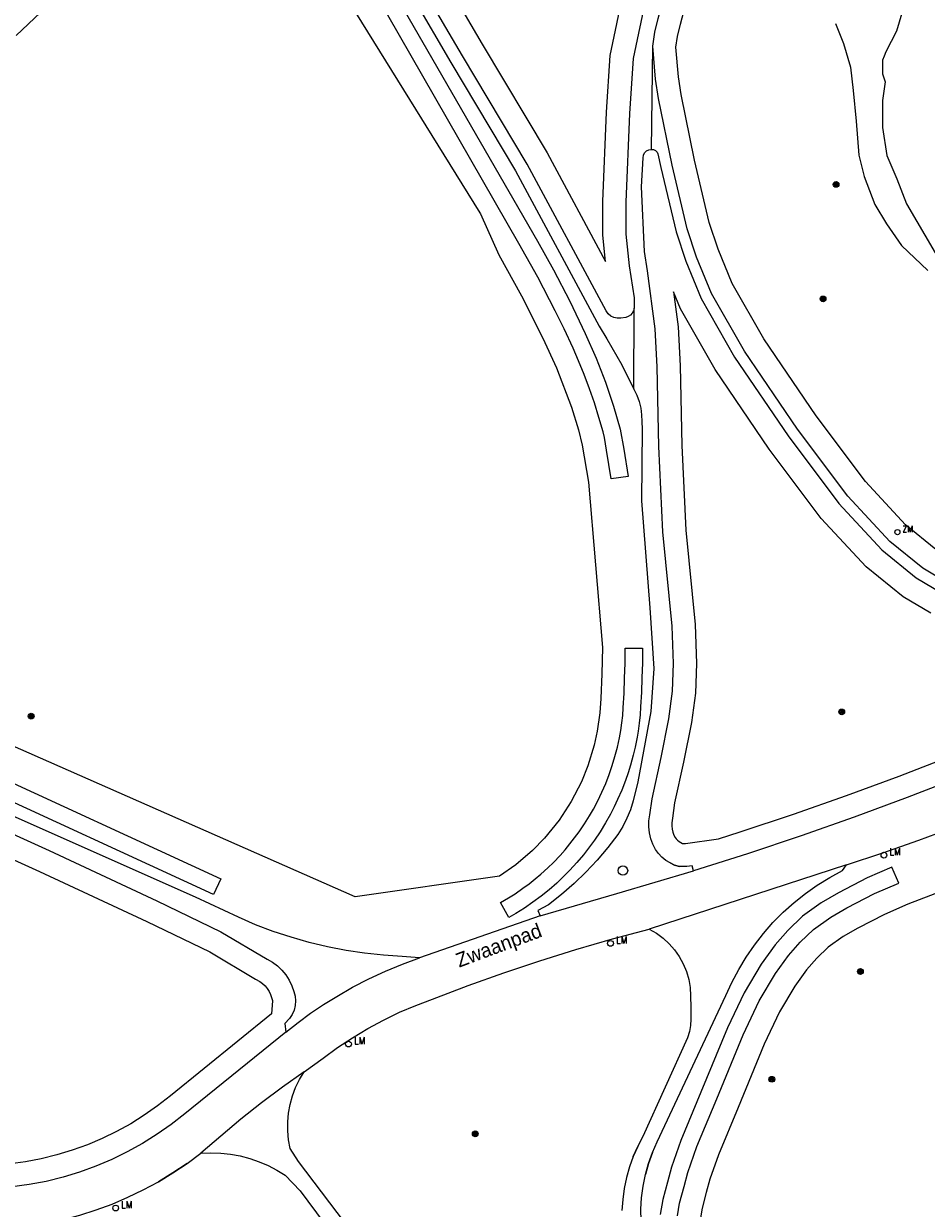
# Model space of a CAD drawing. Header units: metres. Extents: x 138165 to 154469, y 480134 to 494189.
# Tile 401 of 656: x 149525 to 149603, y 483793 to 483896. Entities that reach past the tile are written whole.
import ezdxf

# ---------------------------------------------------------------- set-up
doc = ezdxf.new("R2010")
doc.units = ezdxf.units.M
doc.header["$LTSCALE"] = 0.001
doc.header["$MEASUREMENT"] = 0
for name, color, linetype, lineweight in [('Level 5', 7, 'Continuous', 0), ('TOP-L-topo objecten punt', 7, 'Continuous', 0), ('TOP-L-topo objecten vlak', 7, 'Continuous', 0), ('TOP-T-topo huisnummering naamgeving', 7, 'Continuous', 0)]:
    doc.layers.add(name, color=color, linetype=linetype, lineweight=lineweight)
doc.styles.add('Style-INTL_ISO', font='INTL_ISO.shx')
doc.styles.add('Style-STANDARD', font='STANDARD.shx')

# ---------------------------------------------------------------- blocks, each defined once
blk = doc.blocks.new('24')
at = {"layer": 'TOP-L-topo objecten punt', "color": 7, "linetype": 'Continuous', "lineweight": 0}
for radius in [0.025, 0.0182, 0.0115, 0.005]:
    blk.add_circle((0, 0), radius, dxfattribs=at)
blk = doc.blocks.new('304')
at = {"layer": 'TOP-L-topo objecten punt', "color": 7, "linetype": 'Continuous', "lineweight": 0}
blk.add_circle((0, 0), 0.0225, dxfattribs=at)
at = {"layer": 'TOP-L-topo objecten punt', "color": 7, "linetype": 'Continuous', "lineweight": 0, "style": 'Style-STANDARD'}
blk.add_text('ZM', height=0.054, dxfattribs=at).set_placement((0.043, 0))
blk = doc.blocks.new('*U13')
at = {"layer": 'Level 5', "color": 7, "linetype": 'Continuous', "lineweight": 0}
blk.add_circle((0, 0), 0.0415, dxfattribs=at)
blk = doc.blocks.new('150')
at = {"layer": 'Level 5', "color": 7, "linetype": 'Continuous', "lineweight": 0}
blk.add_blockref('*U13', (0, 0), dxfattribs=at)
blk = doc.blocks.new('16')
at = {"layer": 'TOP-L-topo objecten punt', "color": 7, "linetype": 'Continuous', "lineweight": 0}
blk.add_circle((0, 0), 0.025, dxfattribs=at)
at = {"layer": 'TOP-L-topo objecten punt', "color": 7, "linetype": 'Continuous', "lineweight": 0, "style": 'Style-STANDARD'}
blk.add_text('LM', height=0.06, dxfattribs=at).set_placement((0.0483, 0))

msp = doc.modelspace()

# ---------------------------------------------------------------- linework, layer by layer
at = {"layer": 'TOP-L-topo objecten vlak', "flags": 128}
for points in [[(149588.86, 483920.9), (149588.29, 483919.92), (149587.49, 483918.66), (149586.18, 483916.64), (149584.08, 483912.26), (149580.35, 483902.72), (149578.93, 483898.74), (149577.81, 483893.35), (149577.48, 483888.58), (149577.18, 483880.87), (149577.18, 483878.09), (149577.45, 483875.33), (149577.9, 483872.54), (149577.9, 483871.9), (149577.9, 483871.64)], [(149579.51, 483894.43), (149579.71, 483895.64), (149579.98, 483896.83), (149580.3, 483898.01), (149581.28, 483901.09), (149583.78, 483907.85), (149585.38, 483911.62), (149586.24, 483913.39), (149586.57, 483914.02), (149587.87, 483916.45), (149589.39, 483918.7), (149589.98, 483920.12)], [(149577.9, 483871.64), (149577.84, 483871.41), (149577.73, 483871.21), (149577.58, 483871.04), (149577.39, 483870.92), (149577.17, 483870.84), (149576.73, 483870.78), (149576.43, 483870.77), (149576.13, 483870.83), (149575.86, 483870.96), (149575.63, 483871.15), (149575.45, 483871.4), (149568.6, 483884.16), (149562.96, 483893.57), (149556.49, 483904.65), (149552.58, 483910.52), (149551.79, 483911.55), (149551.22, 483912.04), (149550.61, 483912.48), (149549.96, 483912.85), (149549.27, 483913.16), (149548.56, 483913.4)], [(149545.47, 483910.6), (149564.49, 483879.92), (149564.54, 483879.84), (149566.14, 483876.28)], [(149558.19, 483905.71), (149564.68, 483894.59), (149570.33, 483885.15), (149575.41, 483875.7), (149575.18, 483878), (149575.18, 483880.91), (149575.48, 483888.69), (149575.82, 483893.62), (149577, 483899.29)], [(149555.52, 483904.04), (149561.97, 483892.99), (149567.59, 483883.59), (149574.85, 483870.09), (149575.53, 483868.99), (149576.84, 483866.71), (149577.87, 483864.61)], [(149567.87, 483877.27), (149553.31, 483902.66)], [(149554.54, 483903.41), (149569.49, 483877.46), (149570.88, 483874.98), (149572.3, 483872.24), (149573.64, 483869.45), (149574.59, 483867.31), (149575.41, 483865.2), (149576.11, 483863.12), (149576.69, 483861.11), (149577.01, 483859.38), (149577.38, 483857.02), (149575.9, 483856.8), (149575.5, 483859.3), (149575.31, 483860.39), (149575.2, 483860.88), (149574.84, 483862.15), (149574.44, 483863.42), (149574.02, 483864.63), (149573.55, 483865.89), (149573.07, 483867.07), (149572.58, 483868.18), (149571.81, 483869.84), (149571.03, 483871.42), (149569.52, 483874.34), (149567.87, 483877.27)], [(149524.17, 483895.36), (149527.86, 483898.88)], [(149601.63, 483898.9), (149600.72, 483895.74), (149599.78, 483893.93), (149599.63, 483893.55), (149599.49, 483893.2), (149599.49, 483892.02), (149599.72, 483891.31), (149599.48, 483889.69), (149599.48, 483887.36), (149599.88, 483884.93), (149600.73, 483882.88), (149601.59, 483880.72), (149604.06, 483876.45)], [(149604.14, 483850.67), (149601.48, 483852.81), (149598.01, 483856.57), (149593.72, 483862.29), (149589.18, 483868.97), (149586.43, 483873.79), (149585.2, 483876.78), (149584.42, 483879.09), (149583.14, 483884.51), (149581.98, 483890.23), (149581.74, 483891.77), (149581.53, 483894.35), (149581.68, 483895.26), (149581.92, 483896.34), (149582.22, 483897.43)], [(149595.4, 483896.39), (149596.1, 483894.64), (149596.71, 483892.61), (149596.93, 483890.56), (149597.2, 483887.89), (149597.45, 483884.95), (149597.89, 483883.1), (149598.84, 483880.65), (149599.85, 483878.98), (149601.16, 483877.09), (149603.45, 483874.92)], [(149579.4, 483885.44), (149579.51, 483894.43)], [(149606.54, 483847.11), (149605.09, 483847.78), (149603, 483849.03), (149600.12, 483851.35), (149596.48, 483855.29), (149592.1, 483861.12), (149587.48, 483867.91), (149584.63, 483872.91), (149583.33, 483876.08), (149582.5, 483878.54), (149581.19, 483884.08), (149580.01, 483889.87), (149579.75, 483891.54), (149579.51, 483894.43)], [(149581.02, 483823.41), (149580.65, 483823.63), (149580.31, 483823.91), (149580.01, 483824.22), (149579.76, 483824.57), (149579.52, 483825.03), (149579.34, 483825.52), (149579.23, 483826.03), (149579.17, 483826.55), (149579.18, 483827.07), (149579.26, 483827.58), (149579.45, 483828.99), (149580.24, 483832.57), (149580.9, 483835.95), (149581.24, 483838.35), (149581.33, 483840.75), (149581.21, 483844.01), (149580.4, 483852.19), (149580.04, 483859.63), (149579.91, 483866.55), (149579.73, 483869.85), (149579.07, 483874.89), (149578.81, 483876.57), (149578.55, 483882.2), (149578.68, 483884.72), (149578.7, 483884.95), (149578.8, 483885.15), (149578.96, 483885.31), (149579.17, 483885.42), (149579.4, 483885.44)], [(149579.4, 483885.44), (149579.58, 483885.43), (149579.75, 483885.35), (149579.89, 483885.22), (149579.97, 483885.06), (149580.21, 483883.87), (149581.54, 483878.27), (149582.39, 483875.73), (149583.73, 483872.47), (149586.63, 483867.38), (149591.28, 483860.54), (149595.71, 483854.65), (149599.43, 483850.62), (149602.42, 483848.21), (149604.62, 483846.89), (149606.77, 483845.9), (149611, 483843.71), (149611.39, 483843.5), (149612.31, 483842.94), (149613.08, 483842.38), (149614.55, 483841.26), (149615.97, 483840.03), (149616.3, 483839.75), (149616.58, 483839.41)], [(149566.14, 483876.28), (149568.11, 483872.73), (149569.97, 483869.04), (149571.15, 483866.45), (149572.46, 483863.04), (149573.07, 483861.06), (149573.39, 483859.73), (149573.92, 483856.52), (149575.15, 483842.15), (149575.08, 483839.86), (149574.99, 483837.7), (149574.91, 483836.45), (149574.69, 483834.86), (149574.42, 483833.65), (149573.87, 483831.84), (149573.31, 483830.46), (149572.43, 483828.76), (149571.37, 483827.13), (149570.11, 483825.57), (149569.06, 483824.49), (149567.62, 483823.26), (149566.18, 483822.25), (149553.63, 483820.47), (149471.26, 483856.76)], [(149603.69, 483845.12), (149601.28, 483846.56), (149598.06, 483849.15), (149594.17, 483853.36), (149589.65, 483859.38), (149584.93, 483866.32), (149581.93, 483871.59), (149581.33, 483873.05), (149581.72, 483870.03), (149581.91, 483866.62), (149582.04, 483859.7), (149582.39, 483852.34), (149583.2, 483844.14), (149583.33, 483840.75), (149583.23, 483838.17), (149582.87, 483835.62), (149582.2, 483832.16), (149581.42, 483828.64), (149581.24, 483827.31), (149581.18, 483826.91), (149581.18, 483826.63), (149581.2, 483826.36), (149581.27, 483826.09), (149581.36, 483825.83), (149581.47, 483825.62), (149581.55, 483825.51), (149581.67, 483825.38), (149581.8, 483825.27), (149581.95, 483825.18), (149582.11, 483825.11), (149582.13, 483825.11), (149582.35, 483825.1), (149585.23, 483825.51), (149587.13, 483826.12), (149591.76, 483827.66), (149596.37, 483829.28), (149600.95, 483830.97), (149605.5, 483832.73)], [(149577.87, 483864.61), (149577.9, 483871.64)], [(149577.87, 483864.61), (149578.13, 483864.08), (149578.33, 483863.53), (149578.47, 483862.96), (149578.55, 483862.38), (149578.56, 483861.8), (149578.58, 483861.11), (149578.53, 483854.89), (149579.25, 483845.6), (149579.61, 483840.31), (149579.35, 483836.58), (149578.21, 483830.46), (149577.8, 483828.81), (149577.57, 483828.04), (149577.27, 483827.29), (149576.9, 483826.57), (149576.47, 483825.89), (149575.6, 483824.75), (149574.68, 483823.65), (149573.7, 483822.6), (149572.67, 483821.61), (149571.59, 483820.66), (149570.46, 483819.78), (149569.53, 483819.29), (149569.71, 483818.81)], [(149567, 483818.66), (149566.27, 483819.97), (149566.98, 483820.39), (149567.54, 483820.74), (149568.23, 483821.21), (149568.76, 483821.6), (149569.28, 483822.02), (149569.79, 483822.44), (149570.4, 483823), (149570.87, 483823.46), (149571.45, 483824.06), (149571.89, 483824.55), (149572.31, 483825.06), (149572.72, 483825.58), (149573.11, 483826.12), (149573.58, 483826.8), (149574.02, 483827.5), (149574.35, 483828.08), (149574.74, 483828.81), (149575.1, 483829.56), (149575.43, 483830.32), (149575.73, 483831.09), (149575.99, 483831.87), (149576.23, 483832.66), (149576.44, 483833.47), (149576.61, 483834.28), (149576.73, 483834.93), (149576.82, 483835.59), (149576.9, 483836.24), (149576.95, 483836.9), (149577.02, 483838.18), (149577.07, 483839.48), (149577.11, 483840.79), (149577.12, 483842.09), (149578.62, 483842.08), (149578.61, 483840.8), (149578.57, 483839.51), (149578.53, 483838.27), (149578.46, 483836.98), (149578.41, 483836.28), (149578.33, 483835.57), (149578.24, 483834.86), (149578.15, 483834.34), (149577.98, 483833.47), (149577.81, 483832.78), (149577.58, 483831.92), (149577.37, 483831.24), (149577.14, 483830.57), (149576.82, 483829.75), (149576.46, 483828.93), (149576.16, 483828.29), (149575.83, 483827.66), (149575.4, 483826.89), (149574.93, 483826.13), (149574.44, 483825.39), (149574.02, 483824.82), (149573.48, 483824.12), (149572.91, 483823.44), (149572.31, 483822.78), (149571.68, 483822.15), (149571.17, 483821.66), (149570.5, 483821.08), (149569.81, 483820.52), (149569.1, 483819.99), (149568.37, 483819.49), (149567.62, 483819.01), (149567, 483818.66)], [(149492.43, 483840.53), (149492.9, 483840.35), (149494.7, 483839.58), (149499.83, 483837.18), (149511.82, 483831.38), (149527.02, 483824.48), (149536.39, 483820.13), (149541.94, 483817.43), (149545.97, 483815.04), (149546.44, 483814.78), (149546.87, 483814.46), (149547.26, 483814.09), (149547.61, 483813.68), (149547.9, 483813.23), (149548.13, 483812.74), (149548.31, 483812.23), (149548.42, 483811.84), (149548.46, 483811.43), (149548.43, 483811.01), (149548.33, 483810.62), (149548.15, 483810.24), (149547.92, 483809.9), (149547.53, 483809.46), (149547.61, 483808.71)], [(149615.31, 483834.61), (149610.79, 483832.71), (149606.23, 483830.87), (149601.65, 483829.1), (149597.04, 483827.4), (149592.41, 483825.77), (149587.75, 483824.21), (149583.07, 483822.73)], [(149541.95, 483822.03), (149541.33, 483820.67), (149519.52, 483830.7), (149520.15, 483832.06), (149541.95, 483822.03)], [(149510.97, 483829.57), (149526.18, 483822.66), (149535.53, 483818.32), (149540.99, 483815.67), (149544.97, 483813.31), (149545.35, 483813.1), (149545.59, 483812.92), (149545.8, 483812.72), (149545.99, 483812.49), (149546.15, 483812.24), (149546.28, 483811.97), (149546.4, 483811.63), (149546.45, 483811.46), (149546.45, 483811.41), (149546.37, 483810.28)], [(149559.24, 483815.15), (149557.73, 483815.29), (149556.09, 483815.39), (149554.46, 483815.56), (149552.84, 483815.81), (149551.23, 483816.12), (149549.64, 483816.5), (149548.07, 483816.95), (149546.51, 483817.46), (149544.98, 483818.04), (149543.48, 483818.69), (149539.75, 483820.43), (149518.9, 483829.68)], [(149596.35, 483823.26), (149599.52, 483824.28), (149602.66, 483825.38), (149605.79, 483826.55), (149608.88, 483827.79), (149611.95, 483829.09)], [(149596.35, 483823.26), (149579.2, 483817.66)], [(149579.49, 483798.24), (149579.9, 483799.17), (149585.88, 483811.88), (149586.4, 483813.03), (149586.99, 483814.15), (149587.64, 483815.23), (149588.36, 483816.27), (149589.14, 483817.27), (149589.97, 483818.22), (149590.86, 483819.12), (149591.8, 483819.97), (149592.79, 483820.76), (149593.82, 483821.49), (149594.9, 483822.16), (149596.01, 483822.76), (149596.35, 483823.26)], [(149581.02, 483823.41), (149581.41, 483823.23), (149581.83, 483823.11)], [(149581.83, 483823.11), (149581.41, 483823.23), (149581.02, 483823.41)], [(149583.07, 483822.73), (149582.95, 483823.17), (149582.48, 483823.1), (149581.83, 483823.11)], [(149569.71, 483818.81), (149576.4, 483820.75), (149583.07, 483822.73)], [(149581.67, 483792.73), (149581.85, 483793.84), (149582.24, 483795.28), (149582.57, 483796.5), (149583.36, 483798.75), (149585.08, 483802.91), (149587.38, 483808.47), (149588.78, 483811.42), (149590.18, 483813.79), (149591.32, 483815.36), (149592.34, 483816.51), (149593.5, 483817.62), (149594.99, 483818.69), (149596.38, 483819.5), (149598.8, 483820.75), (149600.92, 483821.66), (149600.32, 483823.04), (149598.16, 483822.11), (149595.66, 483820.81), (149594.17, 483819.95), (149592.54, 483818.78), (149591.26, 483817.55), (149590.15, 483816.3), (149588.93, 483814.61), (149587.46, 483812.12), (149586.01, 483809.08), (149583.69, 483803.48), (149581.96, 483799.29), (149581.14, 483796.95), (149580.8, 483795.67), (149580.38, 483794.16), (149580.17, 483792.86)], [(149605.65, 483821.32), (149601.71, 483819.82), (149599.66, 483818.94), (149597.34, 483817.74), (149596.08, 483817.01), (149594.78, 483816.08), (149593.78, 483815.12), (149592.88, 483814.11), (149591.86, 483812.69), (149590.55, 483810.48), (149589.21, 483807.66), (149586.93, 483802.14), (149585.23, 483798.04), (149584.49, 483795.91), (149584.17, 483794.75), (149583.81, 483793.41), (149583.67, 483792.56)], [(149569.71, 483818.81), (149559.24, 483815.15)], [(149549.19, 483805.24), (149550.86, 483806.44), (149552.11, 483807.36), (149553.4, 483808.22), (149554.73, 483809.02), (149556.09, 483809.75), (149557.49, 483810.43), (149558.91, 483811.03), (149560.36, 483811.57), (149563.45, 483812.75), (149566.56, 483813.86), (149569.69, 483814.9), (149572.84, 483815.89), (149576.02, 483816.81), (149579.2, 483817.66)], [(149579.2, 483817.66), (149579.83, 483817.3), (149580.41, 483816.88), (149580.94, 483816.39), (149581.41, 483815.85), (149581.82, 483815.27), (149582.16, 483814.64), (149582.44, 483813.97), (149582.64, 483813.29), (149582.76, 483812.58), (149582.81, 483811.86), (149582.84, 483810.85), (149582.84, 483809.83), (149582.8, 483809.28), (149582.7, 483808.75), (149582.53, 483808.22), (149578.66, 483799.62)], [(149547.61, 483808.71), (149548.67, 483809.54), (149549.76, 483810.34), (149550.88, 483811.09), (149552.03, 483811.81), (149553.41, 483812.6), (149554.82, 483813.33), (149556.27, 483814), (149557.74, 483814.6), (149559.24, 483815.15)], [(149546.37, 483810.28), (149537.58, 483803.17), (149536.45, 483802.29), (149535.3, 483801.48), (149534.12, 483800.74), (149532.89, 483800.06), (149531.64, 483799.45), (149530.35, 483798.91), (149529.04, 483798.43), (149527.7, 483798.02), (149526.34, 483797.68), (149524.97, 483797.42), (149523.65, 483797.24)], [(149547.61, 483808.71), (149538.82, 483801.61), (149537.64, 483800.68), (149536.41, 483799.82), (149535.13, 483799.02), (149533.82, 483798.29), (149532.47, 483797.63), (149531.08, 483797.04), (149529.67, 483796.53), (149528.23, 483796.09), (149526.77, 483795.73), (149525.3, 483795.45), (149523.81, 483795.24), (149520.12, 483795.18), (149515.09, 483795.05)], [(149549.19, 483805.24), (149547.33, 483803.92), (149545.5, 483802.55), (149543.7, 483801.13), (149541.94, 483799.67), (149540.22, 483798.17)], [(149557.2, 483787.5), (149556.62, 483787.82), (149556.07, 483788.21), (149555.61, 483788.58), (149555.18, 483788.98), (149554.79, 483789.42), (149548.71, 483797.45), (149547.97, 483798.59), (149547.84, 483799.35), (149547.77, 483800.12), (149547.77, 483800.89), (149547.84, 483801.66), (149547.98, 483802.42), (149548.19, 483803.16), (149548.46, 483803.88), (149548.79, 483804.58), (149549.19, 483805.24)], [(149577.82, 483797.89), (149578.21, 483798.77), (149578.66, 483799.62)], [(149578.66, 483799.62), (149578.21, 483798.77), (149577.82, 483797.89)], [(149539.03, 483797.29), (149540.22, 483798.17)], [(149540.22, 483798.17), (149541.08, 483798.21), (149541.94, 483798.18), (149542.79, 483798.09), (149543.64, 483797.94), (149544.47, 483797.72), (149545.28, 483797.44), (149546.07, 483797.1), (149546.83, 483796.71), (149547.56, 483796.26), (149548.84, 483794.9), (149553.68, 483788.39), (149554.12, 483787.9), (149554.6, 483787.47), (149555.13, 483787.08), (149555.69, 483786.74), (149556.27, 483786.45), (149556.85, 483786.18), (149557.42, 483785.9), (149557.97, 483785.59), (149558.51, 483785.26)], [(149577.82, 483797.89), (149577.49, 483796.98), (149577.23, 483796.06), (149577.03, 483795.11), (149576.9, 483794.16), (149576.84, 483793.2)], [(149579.49, 483798.24), (149579.14, 483797.29), (149578.87, 483796.31)], [(149578.87, 483796.31), (149579.14, 483797.29), (149579.49, 483798.24)], [(149539.03, 483797.29), (149537.79, 483796.46), (149536.52, 483795.69)], [(149536.52, 483795.69), (149537.79, 483796.46), (149539.03, 483797.29)], [(149525.35, 483791.82), (149526.81, 483792.08), (149528.27, 483792.4), (149529.7, 483792.78), (149531.12, 483793.24), (149532.51, 483793.75), (149533.88, 483794.34), (149535.21, 483794.98), (149536.52, 483795.69)], [(149585.58, 483774.47), (149579.72, 483787.39), (149579.33, 483788.33), (149579.02, 483789.3), (149578.77, 483790.28), (149578.6, 483791.28), (149578.51, 483792.29), (149578.49, 483793.3), (149578.54, 483794.31), (149578.67, 483795.32), (149578.87, 483796.31)]]:
    msp.add_lwpolyline(points, dxfattribs=at)

# ---------------------------------------------------------------- block references
at = {"layer": 'TOP-L-topo objecten punt', "xscale": 10, "yscale": 10, "zscale": 10}
for name, p in [('24', (149595.46, 483882.4)), ('24', (149594.33, 483872.45)), ('304', (149600.79, 483852.17)), ('24', (149595.95, 483836.54)), ('24', (149525.46, 483836.17)), ('16', (149599.62, 483824.09)), ('150', (149576.92, 483822.75)), ('16', (149575.84, 483816.42)), ('24', (149597.57, 483813.97)), ('16', (149553.06, 483807.66)), ('24', (149589.87, 483804.6)), ('24', (149564.08, 483799.86)), ('16', (149532.81, 483793.41))]:
    msp.add_blockref(name, p, dxfattribs=at)

# ---------------------------------------------------------------- texts
at = {"layer": 'TOP-T-topo huisnummering naamgeving', "style": 'Style-INTL_ISO'}
msp.add_text('Zwaanpad', height=1.25, rotation=20.5, dxfattribs=at).set_placement((149562.68, 483814.3))

doc.saveas('drawing.dxf')
